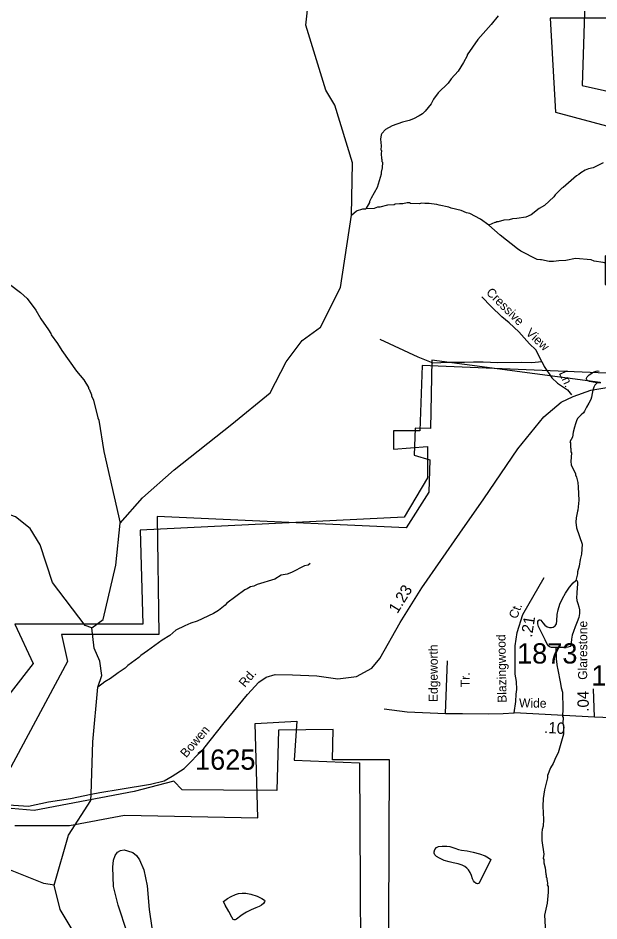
# Model space of a CAD drawing. Extents: x 1551653 to 1702041, y 811336 to 920032.
# Drawn here: x 1595676 to 1599902, y 894635 to 901206 of the extents above; entities that cross this region are included whole.
import ezdxf

# ---------------------------------------------------------------- set-up
doc = ezdxf.new("R2010")
doc.units = 0
for name, color, linetype in [('Old_Level_10', 7, 'Continuous'), ('Old_Level_11', 7, 'Continuous'), ('Old_Level_17', 7, 'Continuous'), ('Old_Level_31', 7, 'Continuous'), ('Old_Level_32', 7, 'Continuous'), ('Old_Level_35', 7, 'Continuous'), ('Old_Level_48', 7, 'Continuous'), ('Old_Level_49', 7, 'Continuous'), ('Old_Level_50', 7, 'Continuous'), ('Old_Level_59', 7, 'Continuous'), ('Old_Level_62', 7, 'Continuous'), ('Old_Level_8', 7, 'Continuous')]:
    doc.layers.add(name, color=color, linetype=linetype)

msp = doc.modelspace()

# ---------------------------------------------------------------- linework, layer by layer
at = {"layer": 'Old_Level_31'}
msp.add_line((1596208.058, 895558.43), (1596208.058, 895558.43), dxfattribs=at)
at = {"layer": 'Old_Level_32'}
for p, q in [((1599869.06, 896118.549), (1599861.262, 896325.321)), ((1599869.06, 896118.549), (1599284.213, 896149.76)), ((1600734.863, 896077.714), (1599869.06, 896118.549))]:
    msp.add_line(p, q, dxfattribs=at)
for points in [[(1596208.058, 895558.43), (1596269.331, 895569.973), (1596418.573, 895594.868), (1596638.882, 895630.432), (1596738.377, 895655.327), (1596797.67, 895689.138), (1596884.065, 895744.238), (1597026.2, 895890.052), (1597173.93, 896077.296), (1597344.491, 896283.57), (1597426.219, 896372.481), (1597479.52, 896408.045), (1597547.034, 896429.384), (1597671.402, 896425.827), (1597849.071, 896418.715), (1598001.866, 896397.376), (1598136.894, 896415.158), (1598250.602, 896475.617), (1598307.591, 896544.127), (1598456.698, 896806.366), (1598613.047, 897058.873), (1598888.957, 897458.209), (1599065.09, 897706.899), (1599311.808, 898069.916), (1599500.137, 898304.641), (1599628.059, 898411.334), (1599713.34, 898450.454), (1599843.772, 898498.396), (1600003.673, 898523.291)], [(1599284.213, 896149.76), (1599296.872, 896233.125), (1599299.206, 896284.524), (1599303.875, 896319.569), (1599301.54, 896377.978), (1599292.011, 896430.657), (1599292.011, 896637.428), (1599307.607, 896734.961), (1599348.227, 896865.806), (1599502.294, 897134.017)], [(1595604.85, 895481.062), (1595750.538, 895470.393), (1595896.227, 895502.401), (1596056.128, 895527.296), (1596208.058, 895558.43)]]:
    msp.add_lwpolyline(points, dxfattribs=at)
at = {"layer": 'Old_Level_35'}
msp.add_line((1598785.144, 896145.859), (1598800.74, 896528.19), dxfattribs=at)
for points in [[(1599486.316, 898706.571), (1599443.455, 898792.352), (1599396.812, 898834.519), (1599319.05, 898922.172), (1599248.09, 898988.12), (1599194.869, 899031.24), (1599118.839, 899107.334), (1599050.412, 899175.819)], [(1598307.855, 898868.906), (1598583.5, 898739.844), (1598631.816, 898721.715), (1598694.224, 898697.543), (1598808.973, 898701.571), (1598923.723, 898701.571), (1598988.144, 898703.585), (1599059.945, 898703.4), (1599167.313, 898699.557), (1599338.431, 898701.571), (1599412.917, 898699.557), (1599486.316, 898706.571)], [(1599486.316, 898706.571), (1599504.056, 898671.061), (1599559.785, 898586.871), (1599600.049, 898548.598), (1599673.856, 898501.117), (1599702.811, 898463.876)], [(1598339.468, 896177.723), (1598505.587, 896157.563), (1598785.144, 896145.859), (1598909.911, 896145.859), (1599097.062, 896141.957), (1599206.234, 896145.859), (1599284.213, 896149.76)]]:
    msp.add_lwpolyline(points, dxfattribs=at)
at = {"layer": 'Old_Level_48'}
for points in [[(1600669.352, 901281.674), (1600365.25, 901205.606), (1599547.973, 901205.606), (1599585.986, 900521.001), (1600365.25, 900311.817), (1600346.243, 899456.061), (1599947.108, 899475.077), (1599947.108, 899265.893), (1600384.256, 899227.859), (1600289.224, 899075.725), (1600517.301, 899075.725), (1600479.288, 898600.305), (1598616.657, 898676.372), (1598597.651, 898200.953), (1598407.586, 898200.953), (1598407.586, 898067.834), (1598654.67, 898086.852), (1598654.67, 897858.65), (1598483.612, 897573.398), (1596563.962, 897478.314), (1596582.968, 896793.709), (1595651.653, 896793.709), (1595784.698, 896508.457), (1595176.492, 895728.768)], [(1595651.653, 895329.416), (1596050.788, 895329.416), (1596449.923, 895405.482), (1597419.252, 895386.466), (1597400.245, 896071.071), (1597704.348, 896090.087), (1597685.342, 895804.835), (1598160.502, 895785.819), (1598172.312, 893538.493)]]:
    msp.add_lwpolyline(points, dxfattribs=at)
at = {"layer": 'Old_Level_49'}
for points in [[(1599804.462, 901470.987), (1599779.548, 900715.985), (1600615.033, 900527.03)], [(1599910.576, 898552.686), (1598685.492, 898716.01), (1598675.547, 898218.451), (1598565.024, 898221.732), (1598557.95, 898023.549), (1598671.036, 897989.715), (1598663.962, 897755.956), (1598500.535, 897496.565), (1596688.49, 897577.971), (1596699.05, 896718.597), (1595991.006, 896720.545), (1596036.014, 896522.978), (1595513.952, 895554.824)], [(1598370.635, 894024.521), (1598379.042, 895807.038), (1597964.222, 895807.038), (1597968.528, 896027.469), (1597571.034, 896023.984), (1597559.039, 895585.48)], [(1597559.039, 895585.48), (1597169.952, 895585.992), (1596869.551, 895589.991), (1596807.83, 895651.199), (1596520.04, 895576.252), (1595793.633, 895438.933), (1595624.372, 895454.451)]]:
    msp.add_lwpolyline(points, dxfattribs=at)
at = {"layer": 'Old_Level_50'}
msp.add_line((1596212.964, 895558.974), (1596212.964, 895558.974), dxfattribs=at)
at = {"layer": 'Old_Level_59'}
for points in [[(1596212.564, 896767.4), (1596294.028, 896828.464), (1596387.452, 897223.397), (1596417.433, 897530.995), (1596580.19, 897715.332), (1596811.328, 897918.616), (1597230.16, 898251.523), (1597510.702, 898478.728), (1597626.346, 898703.791), (1597741.989, 898860.263), (1597875.639, 898956.023), (1598021.636, 899245.352), (1598100.376, 899771.926), (1598107.851, 900152.105), (1597980.626, 900572.449), (1597915.624, 900682.049), (1597769.514, 901153.102), (1597829.454, 901709.538)], [(1596212.564, 896767.4), (1596162.634, 896784.829), (1595925.594, 897098.149), (1595836.601, 897372.406), (1595763.603, 897492.156), (1595656.566, 897576.433), (1595050.637, 897792.25), (1594883.622, 897779.229), (1594406.363, 897650.969)], [(1595937.589, 894895.172), (1596043.263, 895259.073), (1596204.023, 895512.663), (1596208.058, 895558.43), (1596218.521, 895939.739), (1596255.966, 896335.719), (1596285.93, 896420.298), (1596269.655, 896524.898), (1596230.25, 896620.925), (1596212.564, 896767.4)], [(1595937.589, 894895.172), (1595862.643, 894906.552), (1595547.58, 895034.402), (1595341.606, 895196.086), (1595045.613, 895523.862), (1594941.651, 895867.426), (1594819.645, 896102.929), (1594680.62, 896253.539), (1594572.558, 896331.254), (1594388.831, 896384.158)], [(1597059.634, 892111.487), (1596934.655, 892705.011), (1596869.654, 892850.7), (1596805.575, 893058.828), (1596715.66, 893218.256), (1596563.613, 893654.709), (1596540.648, 893802.859), (1596419.579, 894117.42), (1596140.936, 894451.732), (1595981.967, 894718.109), (1595937.589, 894895.172)]]:
    msp.add_lwpolyline(points, dxfattribs=at)
at = {"layer": 'Old_Level_62'}
for points in [[(1599169.005, 901222.361), (1599117.947, 901159.205), (1599020.24, 901048.887), (1598942.525, 900938.159), (1598942.423, 900930.162), (1598917.611, 900882.59), (1598878.651, 900819.332), (1598827.799, 900764.173), (1598805.345, 900732.492), (1598732.244, 900661.749), (1598697.488, 900614.382), (1598680.981, 900582.599), (1598638.125, 900527.337), (1598617.825, 900509.703), (1598593.629, 900494.119), (1598553.234, 900472.794), (1598521.041, 900459.363), (1598472.956, 900448.187), (1598398.522, 900421.428), (1598350.13, 900394.259), (1598321.628, 900364.731), (1598317.526, 900356.734), (1598313.015, 900324.848), (1598318.244, 900276.764), (1598315.784, 900246.826), (1598319.68, 900240.777), (1598317.321, 900216.786), (1598318.757, 900184.798), (1598322.653, 900176.698), (1598322.448, 900162.755), (1598326.344, 900156.603), (1598325.729, 900116.618), (1598317.219, 900084.835), (1598316.911, 900068.841), (1598289.434, 899973.287), (1598244.118, 899894.034), (1598231.815, 899870.248), (1598231.61, 899862.251), (1598205.363, 899816.319)], [(1599931.491, 900151.579), (1599859.005, 900116.823), (1599826.812, 900109.339), (1599800.668, 900097.753), (1599770.423, 900080.324), (1599756.172, 900066.585), (1599738.025, 900056.845), (1599642.778, 899972.466), (1599632.628, 899966.622), (1599583.928, 899919.46), (1599573.676, 899905.619), (1599504.778, 899842.771), (1599466.433, 899819.498), (1599409.736, 899774.386), (1599369.444, 899757.059), (1599305.262, 899746.191), (1599273.274, 899744.756), (1599249.181, 899737.067), (1599209.093, 899733.786), (1599169.005, 899722.508), (1599158.958, 899722.61), (1599152.909, 899716.767), (1599144.912, 899716.869), (1599100.415, 899697.492)], [(1599100.415, 899697.492), (1599041.36, 899742.603), (1598962.108, 899783.921), (1598938.117, 899788.33), (1598898.439, 899805.041), (1598826.773, 899822.266), (1598810.882, 899830.468), (1598739.114, 899843.694), (1598723.222, 899849.948), (1598683.339, 899852.614), (1598667.345, 899856.92), (1598635.357, 899855.484), (1598611.366, 899857.842), (1598595.372, 899854.151), (1598531.396, 899857.227), (1598523.501, 899861.328), (1598507.507, 899861.636), (1598475.417, 899854.151), (1598451.425, 899854.562), (1598419.437, 899851.076), (1598411.338, 899847.18), (1598363.253, 899844.001), (1598307.069, 899829.033), (1598291.075, 899829.238), (1598266.981, 899819.703), (1598205.363, 899816.319)], [(1598100.376, 899771.926), (1598138.721, 899801.863), (1598182.91, 899817.037), (1598205.363, 899816.319)], [(1600210.157, 899339.061), (1600178.579, 899355.465), (1600122.908, 899368.383), (1600051.344, 899395.655), (1599931.902, 899427.643), (1599868.028, 899436.665), (1599844.242, 899445.073), (1599732.386, 899455.018), (1599660.208, 899440.254), (1599610.277, 899439.023), (1599572.138, 899433.692), (1599540.15, 899434.205), (1599484.375, 899447.123), (1599476.378, 899445.278), (1599452.49, 899449.686), (1599333.457, 899509.664), (1599309.773, 899526.068), (1599183.461, 899626.236), (1599100.415, 899697.492)], [(1595613.402, 899268.42), (1595692.45, 899209.058), (1595741.662, 899164.254), (1595804.306, 899079.26), (1595841.215, 899016.616), (1595895.964, 898937.671), (1595913.496, 898909.374), (1595915.341, 898901.377), (1595962.298, 898836.58), (1595993.466, 898786.035), (1596101.016, 898636.245), (1596154.022, 898573.396), (1596187.138, 898516.802), (1596187.035, 898510.753), (1596192.879, 898504.704), (1596210.206, 898464.411), (1596210.104, 898456.414), (1596225.585, 898424.118), (1596255.523, 898295.653), (1596263.212, 898279.556), (1596298.875, 898051.697), (1596417.433, 897530.995)], [(1599887.815, 898552.071), (1599859.723, 898555.659), (1599834.399, 898561.298), (1599819.841, 898567.552), (1599814.202, 898572.268), (1599811.741, 898578.42), (1599812.561, 898586.212), (1599816.56, 898594.824), (1599829.991, 898608.87), (1599849.06, 898622.198), (1599868.13, 898631.323), (1599881.766, 898636.45), (1599892.121, 898637.475), (1599904.63, 898636.962)], [(1599887.815, 898552.071), (1599873.154, 898534.231), (1599865.875, 898520.698), (1599858.493, 898496.809), (1599853.674, 898473.638), (1599848.855, 898447.802), (1599842.806, 898429.142), (1599829.581, 898403.408), (1599811.126, 898375.111), (1599804.462, 898359.732), (1599797.797, 898344.866), (1599789.288, 898333.383), (1599772.268, 898318.721), (1599757.915, 898304.573), (1599746.739, 898290.527), (1599738.742, 898273.815), (1599730.745, 898251.874), (1599723.979, 898228.704), (1599715.161, 898192.512), (1599708.907, 898155.09), (1599691.068, 898121.769)], [(1599915.395, 898551.353), (1599887.815, 898552.071)], [(1599691.068, 898121.769), (1599694.964, 898113.669), (1599694.451, 898081.681), (1599698.347, 898073.684), (1599697.937, 898049.693), (1599701.833, 898041.594), (1599696.809, 897977.72), (1599700.398, 897953.626), (1599731.361, 897889.137), (1599731.258, 897881.14), (1599738.948, 897865.044), (1599748.38, 897824.853), (1599751.866, 897792.763), (1599756.274, 897696.696), (1599749.098, 897624.825), (1599744.997, 897616.931), (1599736.282, 897569.051), (1599733.719, 897537.063), (1599739.05, 897496.975), (1599779.138, 897376.302), (1599775.959, 897304.431), (1599765.399, 897264.549), (1599758.633, 897216.669), (1599745.919, 897176.889), (1599745.714, 897160.895), (1599734.744, 897113.118)], [(1597801.82, 897235.636), (1597785.621, 897223.948), (1597759.58, 897218.412), (1597664.846, 897170.02), (1597632.653, 897158.537), (1597590.617, 897151.257), (1597544.173, 897122.037), (1597415.605, 897084.205), (1597391.409, 897072.62), (1597367.315, 897066.981), (1597343.119, 897051.397), (1597324.972, 897045.758), (1597193.533, 896947.948), (1597181.333, 896934.107), (1597132.736, 896894.942), (1597098.389, 896873.514), (1596979.562, 896817.535), (1596933.322, 896802.361), (1596889.031, 896783.086), (1596824.542, 896750.175), (1596779.943, 896712.959), (1596723.452, 896677.895), (1596618.26, 896599.667), (1596567.715, 896566.551), (1596553.463, 896552.71), (1596474.621, 896494.065), (1596454.321, 896474.483), (1596403.775, 896441.265), (1596349.129, 896400.254), (1596306.786, 896374.93), (1596284.538, 896357.296), (1596255.966, 896335.719)], [(1599588.849, 896624.786), (1599557.374, 896625.196), (1599542.303, 896629.912), (1599530.307, 896640.678), (1599510.417, 896680.15), (1599483.145, 896733.361), (1599463.255, 896778.165), (1599458.231, 896797.85), (1599458.436, 896814.459), (1599461.512, 896822.764), (1599466.946, 896827.275), (1599472.175, 896827.173), (1599478.941, 896823.277), (1599493.808, 896803.489), (1599507.956, 896787.495), (1599524.36, 896774.372), (1599541.687, 896770.373), (1599556.759, 896769.45), (1599569.677, 896772.321), (1599583.415, 896781.959), (1599592.643, 896798.465), (1599594.386, 896818.868), (1599598.692, 896864.8), (1599604.331, 896898.018), (1599617.659, 896939.336), (1599636.319, 896982.192), (1599659.49, 897021.152), (1599687.172, 897064.623), (1599713.931, 897095.996), (1599734.744, 897113.118)], [(1599734.744, 897113.118), (1599738.332, 897113.015), (1599742.843, 897110.76), (1599746.432, 897100.815), (1599746.945, 897080.514), (1599743.766, 897063.188), (1599740.178, 897018.589), (1599739.05, 896989.984), (1599741.101, 896966.505), (1599747.662, 896946), (1599755.659, 896920.266), (1599760.683, 896899.043), (1599759.555, 896872.694), (1599754.737, 896843.987), (1599744.484, 896811.691), (1599729.72, 896774.884), (1599716.494, 896741.051), (1599707.882, 896713.984), (1599703.063, 896686.814), (1599698.86, 896658.21), (1599697.937, 896638.525), (1599691.786, 896631.86), (1599676.612, 896626.734), (1599646.366, 896624.068), (1599588.849, 896624.786)], [(1599588.849, 896624.786), (1599589.875, 896539.587), (1599596.949, 896483.505), (1599600.845, 896475.406), (1599622.991, 896363.037), (1599626.476, 896331.049), (1599636.011, 896298.856), (1599640.01, 896178.798), (1599637.139, 896122.819), (1599641.035, 896114.719), (1599640.42, 896074.734), (1599644.008, 896050.743), (1599643.086, 895994.764), (1599604.946, 895859.429), (1599588.439, 895827.646), (1599569.677, 895779.972), (1599549.172, 895748.394), (1599528.359, 895692.722), (1599528.051, 895676.728), (1599504.675, 895589.068), (1599495.653, 895525.297), (1599494.73, 895469.318), (1599499.242, 895373.251), (1599496.473, 895325.269), (1599488.066, 895301.38), (1599485.708, 895277.491), (1599486.836, 895221.41), (1599501.19, 895121.242), (1599496.678, 895089.254), (1599500.574, 895081.257), (1599500.164, 895057.265), (1599509.597, 895021.074), (1599514.826, 894974.937), (1599518.722, 894968.888), (1599518.517, 894954.945), (1599522.413, 894948.895), (1599522.207, 894934.849), (1599526.103, 894928.8), (1599527.744, 894904.809), (1599525.591, 894898.76), (1599531.435, 894884.714), (1599532.768, 894844.729), (1599525.488, 894764.861), (1599506.111, 894677.099), (1599514.005, 894549.044)], [(1599115.897, 895082.692), (1599029.467, 894910.653), (1599024.444, 894906.552), (1599017.369, 894905.219), (1599008.347, 894908.808), (1598996.454, 894916.702), (1598988.149, 894926.647), (1598981.998, 894940.796), (1598973.796, 894966.94), (1598964.978, 894986.83), (1598951.855, 895008.053), (1598939.962, 895020.151), (1598926.019, 895030.916), (1598905.821, 895040.246), (1598877.729, 895049.781), (1598841.332, 895057.983), (1598811.189, 895066.083), (1598776.125, 895075.003), (1598741.779, 895090.894), (1598720.146, 895104.53), (1598708.356, 895115.91), (1598703.537, 895128.008), (1598703.024, 895139.184), (1598708.151, 895155.383), (1598720.249, 895170.659), (1598735.115, 895177.529), (1598761.874, 895179.989), (1598795.605, 895178.861), (1598816.623, 895175.786), (1598854.558, 895164.098), (1598881.112, 895154.563), (1598900.797, 895150.769), (1598942.935, 895145.335), (1598987.124, 895135.698), (1599033.363, 895122.37), (1599073.246, 895107.811), (1599098.467, 895094.893), (1599115.897, 895082.692)], [(1596470.358, 894551.199), (1596403.204, 894750.817), (1596370.498, 894885.639), (1596363.936, 895025.792), (1596369.165, 895077.67), (1596381.981, 895111.401), (1596398.59, 895134.982), (1596420.941, 895148.413), (1596447.085, 895153.847), (1596472.921, 895145.132)], [(1596472.921, 895145.132), (1596510.651, 895134.264), (1596536.077, 895111.606), (1596559.351, 895081.053), (1596589.494, 895006.312), (1596614.612, 894889.74), (1596628.453, 894719.341), (1596649.164, 894584.827)], [(1597170.158, 894775.524), (1597198.66, 894797.465), (1597227.059, 894813.971), (1597256.895, 894828.427), (1597280.27, 894835.604), (1597307.03, 894838.167), (1597333.276, 894837.347), (1597370.288, 894829.453), (1597415.707, 894814.586), (1597448.618, 894799.31), (1597467.791, 894786.699), (1597470.251, 894782.188), (1597469.123, 894774.806), (1597461.126, 894763.016), (1597445.645, 894750.303), (1597429.138, 894740.563), (1597405.762, 894730.002), (1597370.904, 894715.546), (1597336.557, 894699.142), (1597312.669, 894685.609), (1597295.649, 894673.408), (1597263.661, 894649.109), (1597254.742, 894643.265), (1597246.744, 894642.855), (1597240.388, 894645.931), (1597230.135, 894661.823), (1597209.425, 894704.678), (1597182.666, 894751.123), (1597170.158, 894775.524)]]:
    msp.add_lwpolyline(points, dxfattribs=at)

# ---------------------------------------------------------------- texts
at = {"layer": 'Old_Level_10'}
for s, rotation, p in [('Cressive', 314.9980278, (1599076.713, 899203.773)), ('View', 317.3039, (1599364.451, 898907.591)), ('Ln.', 294.5456639, (1599608.781, 898622.332)), ('Edgeworth', 90, (1598729.154, 896227.982)), ('Tr.', 90, (1598961.765, 896336.806))]:
    msp.add_text(s, height=65.6167, rotation=rotation, dxfattribs=at).set_placement(p)
at = {"layer": 'Old_Level_11'}
for s, height, rotation, p in [('Ct.', 65.6167, 68.6016139, (1599304.27, 896828.612)), ('Glarestone', 65.6167, 89.858075, (1599816.002, 896389.996)), ('Blazingwood', 65.61666, 91.0028889, (1599230.081, 896223.507)), ('Rd.', 65.6167, 49.9530111, (1597325.716, 896330.721)), ('Wide', 65.6166, 359.1568472, (1599320.122, 896189.463)), ('Bowen', 65.6167, 49.2931833, (1596898.766, 895818.687))]:
    msp.add_text(s, height=height, rotation=rotation, dxfattribs=at).set_placement(p)
at = {"layer": 'Old_Level_17'}
for s, rotation, p in [('1.23', 58.2347528, (1598435.52, 896866.676)), ('.21', 80.9149278, (1599414.136, 896695.591)), ('.04', 90.5414056, (1599828.224, 896158.157)), ('.10', 356.9452833, (1599501.249, 896003.526))]:
    msp.add_text(s, height=82.0208, rotation=rotation, dxfattribs=at).set_placement(p)
at = {"layer": 'Old_Level_8'}
for s, p in [('1873', (1599306.3, 896508.305)), ('1872', (1599846.715, 896347.345)), ('1625', (1596963.314, 895735.556))]:
    msp.add_text(s, height=147.6375, dxfattribs=at).set_placement(p)

doc.saveas('drawing.dxf')
